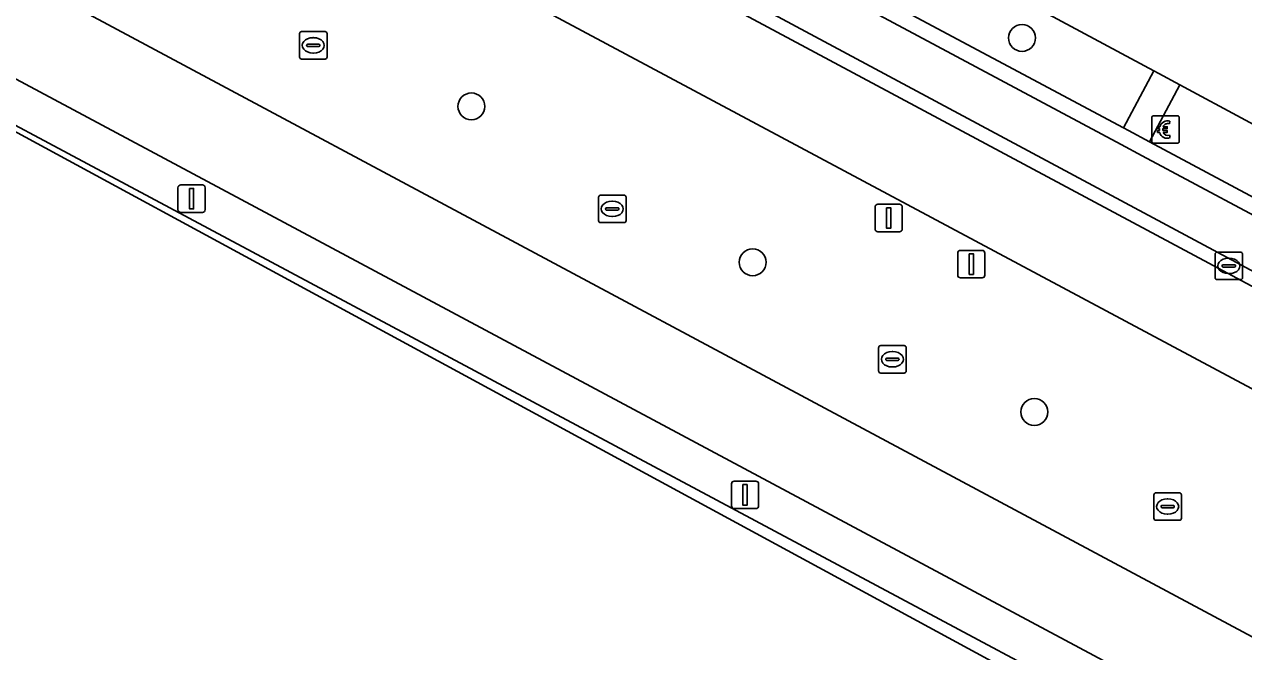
# Model space of a CAD drawing. Extents: x 159489 to 160304, y 383825 to 384531.
# Drawn here: x 159724.49 to 159768.87, y 384010.48 to 384033.3 of the extents above; entities that cross this region are included whole.
import ezdxf

# ---------------------------------------------------------------- set-up
doc = ezdxf.new("R2010")
doc.units = 0
for name, color, linetype in [('IMGEO_Berm_groen', 7, 'Continuous'), ('IMGEO_Betaalautomaat', 7, 'Continuous'), ('IMGEO_Boom', 7, 'Continuous'), ('IMGEO_Fietspad_gesloten', 7, 'Continuous'), ('IMGEO_Groenvoorziening', 7, 'Continuous'), ('IMGEO_Haag', 7, 'Continuous'), ('IMGEO_Kolk', 7, 'Continuous'), ('IMGEO_Lichtmast', 7, 'Continuous'), ('IMGEO_OVBaan_gesloten', 7, 'Continuous'), ('IMGEO_Parkeervlak_open', 7, 'Continuous'), ('IMGEO_Rijbaan_lokaal_gesloten', 7, 'Continuous'), ('IMGEO_Rijbaan_lokaal_open', 7, 'Continuous'), ('IMGEO_Verkeersbordpaal', 7, 'Continuous'), ('IMGEO_Voetpad_open', 7, 'Continuous')]:
    doc.layers.add(name, color=color, linetype=linetype)

msp = doc.modelspace()

# ---------------------------------------------------------------- linework, layer by layer
at = {"layer": 'IMGEO_Berm_groen'}
for points in [[(159694.802, 384052.841), (159693.976, 384051.25), (159777.482, 384006.579), (159777.79, 384007.155)], [(159794.454, 384006.529), (159791.668, 384008.018), (159791.261, 384007.258), (159782.348, 384012.022), (159782.754, 384012.782), (159722.71, 384044.871)]]:
    msp.add_lwpolyline(points, dxfattribs=at)
for points in [[(159756.08, 384036.725), (159754.979, 384034.619), (159764.491, 384029.537), (159765.597, 384031.607)], [(159766.543, 384031.098), (159765.444, 384029.028), (159775.012, 384023.915), (159775.067, 384023.886), (159776.158, 384025.928), (159776.103, 384025.957)]]:
    msp.add_lwpolyline(points, close=True, dxfattribs=at)
at = {"layer": 'IMGEO_Betaalautomaat'}
for p, q in [((159765.601, 384029.975), (159766.442, 384029.975)), ((159766.442, 384029.975), (159765.601, 384029.975)), ((159765.526, 384029.051), (159765.526, 384029.892)), ((159765.526, 384029.892), (159765.526, 384029.051)), ((159765.809, 384029.439), (159765.809, 384029.507)), ((159765.93, 384029.507), (159765.93, 384029.439)), ((159766.188, 384029.78), (159766.171, 384029.68)), ((159766.525, 384029.901), (159766.525, 384029.06)), ((159766.525, 384029.06), (159766.525, 384029.901)), ((159766.175, 384029.274), (159766.197, 384029.187)), ((159766.451, 384028.976), (159765.61, 384028.976)), ((159765.61, 384028.976), (159766.451, 384028.976))]:
    msp.add_line(p, q, dxfattribs=at)
for points in [[(159765.809, 384029.507), (159765.74, 384029.507), (159765.74, 384029.576), (159765.819, 384029.576)], [(159765.941, 384029.576), (159766.088, 384029.576), (159766.088, 384029.507), (159765.93, 384029.507)], [(159765.814, 384029.37), (159765.74, 384029.37), (159765.74, 384029.439), (159765.809, 384029.439)], [(159765.93, 384029.439), (159766.088, 384029.439), (159766.088, 384029.37), (159765.944, 384029.37)]]:
    msp.add_lwpolyline(points, dxfattribs=at)
for centre, radius, start, end in [((159765.604, 384029.898), 0.0779, 92.4484, 184.2845), ((159765.604, 384029.898), 0.0779, 92.4484, 184.2845), ((159766.448, 384029.898), 0.0779, 2.4484, 94.2845), ((159766.448, 384029.898), 0.0779, 2.4484, 94.2845), ((159766.102, 384029.5), 0.293, 73.014, 165.0139), ((159766.108, 384029.513), 0.179, 69.3236, 159.5683), ((159765.604, 384029.054), 0.0779, 182.4484, 274.2845), ((159765.604, 384029.054), 0.0779, 182.4484, 274.2845), ((159766.075, 384029.425), 0.267, 191.8096, 297.0389), ((159766.108, 384029.44), 0.179, 202.7625, 291.8693), ((159766.448, 384029.054), 0.0779, 272.4484, 4.2845), ((159766.448, 384029.054), 0.0779, 272.4484, 4.2845)]:
    msp.add_arc(centre, radius, start, end, dxfattribs=at)
at = {"layer": 'IMGEO_Boom'}
for centre in [(159760.803, 384032.807), (159740.762, 384030.315), (159751, 384024.645), (159761.251, 384019.198)]:
    msp.add_circle(centre, 0.489, dxfattribs=at)
at = {"layer": 'IMGEO_Fietspad_gesloten'}
msp.add_lwpolyline([(159731.166, 384054.292), (159729.77, 384050.977), (159731.079, 384050.354), (159731.013, 384050.208), (159744.588, 384042.906), (159745.526, 384042.402), (159755.319, 384037.135), (159756.08, 384036.725), (159765.597, 384031.607), (159765.779, 384031.509), (159766.543, 384031.098), (159776.103, 384025.957), (159776.158, 384025.928), (159776.288, 384025.857), (159777.06, 384025.441), (159789.993, 384018.658), (159793.68, 384016.677), (159793.765, 384016.631), (159793.788, 384016.619), (159793.901, 384016.538), (159794.526, 384016.198), (159800.871, 384012.75), (159801.63, 384012.412), (159802.497, 384011.87)], dxfattribs=at)
at = {"layer": 'IMGEO_Groenvoorziening'}
for points in [[(159778.419, 384002.326), (159655.116, 384068.233), (159654.047, 384068.903), (159653.178, 384069.297)], [(159695.057, 384045.182), (159777.713, 384001.02)]]:
    msp.add_lwpolyline(points, dxfattribs=at)
at = {"layer": 'IMGEO_Haag'}
for points in [[(159778.419, 384002.326), (159655.116, 384068.233), (159654.047, 384068.903), (159653.178, 384069.297)], [(159695.057, 384045.182), (159777.713, 384001.02)]]:
    msp.add_lwpolyline(points, dxfattribs=at)
at = {"layer": 'IMGEO_Kolk'}
for p, q in [((159734.581, 384033.037), (159735.433, 384033.037)), ((159734.506, 384032.111), (159734.506, 384032.963)), ((159734.808, 384032.58), (159735.206, 384032.58)), ((159734.994, 384032.817), (159735.019, 384032.817)), ((159735.507, 384032.963), (159735.507, 384032.111)), ((159734.765, 384032.531), (159734.765, 384032.543)), ((159735.203, 384032.494), (159734.805, 384032.494)), ((159735.017, 384032.257), (159734.992, 384032.257)), ((159735.249, 384032.543), (159735.249, 384032.531)), ((159735.433, 384032.037), (159734.581, 384032.037)), ((159745.388, 384026.162), (159745.388, 384027.014)), ((159745.463, 384027.088), (159746.315, 384027.088)), ((159745.876, 384026.868), (159745.901, 384026.868)), ((159746.389, 384027.014), (159746.389, 384026.162)), ((159745.647, 384026.582), (159745.647, 384026.594)), ((159746.085, 384026.545), (159745.687, 384026.545)), ((159745.69, 384026.631), (159746.088, 384026.631)), ((159746.131, 384026.594), (159746.131, 384026.582)), ((159746.315, 384026.088), (159745.463, 384026.088)), ((159745.899, 384026.308), (159745.874, 384026.308)), ((159767.83, 384024.087), (159767.83, 384024.939)), ((159767.905, 384025.013), (159768.757, 384025.013)), ((159768.318, 384024.793), (159768.343, 384024.793)), ((159768.831, 384024.939), (159768.831, 384024.087)), ((159768.089, 384024.507), (159768.089, 384024.519)), ((159768.527, 384024.47), (159768.129, 384024.47)), ((159768.132, 384024.556), (159768.53, 384024.556)), ((159768.341, 384024.233), (159768.316, 384024.233)), ((159768.573, 384024.519), (159768.573, 384024.507)), ((159768.757, 384024.013), (159767.905, 384024.013)), ((159755.585, 384020.689), (159755.585, 384021.541)), ((159755.66, 384021.615), (159756.512, 384021.615)), ((159756.586, 384021.541), (159756.586, 384020.689)), ((159755.844, 384021.109), (159755.844, 384021.121)), ((159756.282, 384021.072), (159755.884, 384021.072)), ((159755.887, 384021.158), (159756.285, 384021.158)), ((159756.073, 384021.395), (159756.098, 384021.395)), ((159756.328, 384021.121), (159756.328, 384021.109)), ((159756.512, 384020.615), (159755.66, 384020.615)), ((159756.096, 384020.835), (159756.071, 384020.835)), ((159765.603, 384015.332), (159765.603, 384016.184)), ((159765.678, 384016.258), (159766.53, 384016.258)), ((159766.604, 384016.184), (159766.604, 384015.332)), ((159765.862, 384015.752), (159765.862, 384015.764)), ((159766.3, 384015.715), (159765.902, 384015.715)), ((159765.905, 384015.801), (159766.303, 384015.801)), ((159766.091, 384016.038), (159766.116, 384016.038)), ((159766.346, 384015.764), (159766.346, 384015.752)), ((159766.114, 384015.478), (159766.089, 384015.478)), ((159766.53, 384015.258), (159765.678, 384015.258))]:
    msp.add_line(p, q, dxfattribs=at)
for points in [[(159734.581, 384033.037), (159735.433, 384033.037)], [(159734.506, 384032.111), (159734.506, 384032.963)], [(159735.507, 384032.963), (159735.507, 384032.111)], [(159735.433, 384032.037), (159734.581, 384032.037)], [(159745.388, 384026.162), (159745.388, 384027.014)], [(159745.463, 384027.088), (159746.315, 384027.088)], [(159746.389, 384027.014), (159746.389, 384026.162)], [(159746.315, 384026.088), (159745.463, 384026.088)], [(159767.83, 384024.087), (159767.83, 384024.939)], [(159767.905, 384025.013), (159768.757, 384025.013)], [(159768.831, 384024.939), (159768.831, 384024.087)], [(159768.757, 384024.013), (159767.905, 384024.013)], [(159755.585, 384020.689), (159755.585, 384021.541)], [(159755.66, 384021.615), (159756.512, 384021.615)], [(159756.586, 384021.541), (159756.586, 384020.689)], [(159756.512, 384020.615), (159755.66, 384020.615)], [(159765.603, 384015.332), (159765.603, 384016.184)], [(159765.678, 384016.258), (159766.53, 384016.258)], [(159766.604, 384016.184), (159766.604, 384015.332)], [(159766.53, 384015.258), (159765.678, 384015.258)]]:
    msp.add_lwpolyline(points, dxfattribs=at)
for centre, radius, start, end in [((159734.583, 384032.961), 0.0765, 91.552, 178.448), ((159734.583, 384032.961), 0.0765, 91.552, 178.448), ((159735.431, 384032.961), 0.0765, 1.552, 88.448), ((159735.431, 384032.961), 0.0765, 1.552, 88.448), ((159734.805, 384032.54), 0.0403, 85.8775, 175.7526), ((159735.21, 384032.542), 0.0386, 1.7309, 96.639), ((159734.802, 384032.53), 0.0366, 178.938, 274.7102), ((159735.206, 384032.537), 0.043, 264.8664, 352.4533), ((159734.583, 384032.113), 0.0765, 181.552, 268.448), ((159734.583, 384032.113), 0.0765, 181.552, 268.448), ((159735.431, 384032.113), 0.0765, 271.552, 358.448), ((159735.431, 384032.113), 0.0765, 271.552, 358.448), ((159745.465, 384027.012), 0.0765, 91.552, 178.448), ((159745.465, 384027.012), 0.0765, 91.552, 178.448), ((159746.313, 384027.012), 0.0765, 1.552, 88.448), ((159746.313, 384027.012), 0.0765, 1.552, 88.448), ((159745.687, 384026.591), 0.0403, 85.8775, 175.7526), ((159745.684, 384026.581), 0.0366, 178.938, 274.7102), ((159746.088, 384026.588), 0.043, 264.8664, 352.4533), ((159746.092, 384026.593), 0.0386, 1.7309, 96.639), ((159745.465, 384026.164), 0.0765, 181.552, 268.448), ((159745.465, 384026.164), 0.0765, 181.552, 268.448), ((159746.313, 384026.164), 0.0765, 271.552, 358.448), ((159746.313, 384026.164), 0.0765, 271.552, 358.448), ((159767.907, 384024.937), 0.0765, 91.552, 178.448), ((159767.907, 384024.937), 0.0765, 91.552, 178.448), ((159768.755, 384024.937), 0.0765, 1.552, 88.448), ((159768.755, 384024.937), 0.0765, 1.552, 88.448), ((159768.129, 384024.516), 0.0403, 85.8775, 175.7526), ((159768.126, 384024.506), 0.0366, 178.938, 274.7102), ((159768.53, 384024.513), 0.043, 264.8664, 352.4533), ((159768.534, 384024.518), 0.0386, 1.7309, 96.639), ((159767.907, 384024.089), 0.0765, 181.552, 268.448), ((159767.907, 384024.089), 0.0765, 181.552, 268.448), ((159768.755, 384024.089), 0.0765, 271.552, 358.448), ((159768.755, 384024.089), 0.0765, 271.552, 358.448), ((159755.662, 384021.539), 0.0765, 91.552, 178.448), ((159755.662, 384021.539), 0.0765, 91.552, 178.448), ((159756.51, 384021.539), 0.0765, 1.552, 88.448), ((159756.51, 384021.539), 0.0765, 1.552, 88.448), ((159755.884, 384021.118), 0.0403, 85.8775, 175.7526), ((159755.881, 384021.108), 0.0366, 178.938, 274.7102), ((159756.285, 384021.115), 0.043, 264.8664, 352.4533), ((159756.289, 384021.12), 0.0386, 1.7309, 96.639), ((159755.662, 384020.691), 0.0765, 181.552, 268.448), ((159755.662, 384020.691), 0.0765, 181.552, 268.448), ((159756.51, 384020.691), 0.0765, 271.552, 358.448), ((159756.51, 384020.691), 0.0765, 271.552, 358.448), ((159765.68, 384016.182), 0.0765, 91.552, 178.448), ((159765.68, 384016.182), 0.0765, 91.552, 178.448), ((159766.528, 384016.182), 0.0765, 1.552, 88.448), ((159766.528, 384016.182), 0.0765, 1.552, 88.448), ((159765.902, 384015.761), 0.0403, 85.8775, 175.7526), ((159765.899, 384015.751), 0.0366, 178.938, 274.7102), ((159766.303, 384015.758), 0.043, 264.8664, 352.4533), ((159766.307, 384015.763), 0.0386, 1.7309, 96.639), ((159765.68, 384015.334), 0.0765, 181.552, 268.448), ((159765.68, 384015.334), 0.0765, 181.552, 268.448), ((159766.528, 384015.334), 0.0765, 271.552, 358.448), ((159766.528, 384015.334), 0.0765, 271.552, 358.448)]:
    msp.add_arc(centre, radius, start, end, dxfattribs=at)
for centre, major_axis, ratio, start_param, end_param in [((159734.993, 384032.537), (-0.387, 0.002), 0.722429, 4.712389, 7.853982), ((159735.018, 384032.537), (-0.39, 0.002), 0.717154, 1.570796, 4.712389), ((159745.875, 384026.588), (-0.387, 0.002), 0.722429, 4.712389, 7.853982), ((159745.9, 384026.588), (-0.39, 0.002), 0.717154, 1.570796, 4.712389), ((159768.317, 384024.513), (-0.387, 0.002), 0.722429, 4.712389, 7.853982), ((159768.342, 384024.513), (-0.39, 0.002), 0.717154, 1.570796, 4.712389), ((159756.072, 384021.115), (-0.387, 0.002), 0.722429, 4.712389, 7.853982), ((159756.097, 384021.115), (-0.39, 0.002), 0.717154, 1.570796, 4.712389), ((159766.09, 384015.758), (-0.387, 0.002), 0.722429, 4.712389, 7.853982), ((159766.115, 384015.758), (-0.39, 0.002), 0.717154, 1.570796, 4.712389)]:
    msp.add_ellipse(centre, major_axis=major_axis, ratio=ratio, start_param=start_param, end_param=end_param, dxfattribs=at)
at = {"layer": 'IMGEO_Lichtmast'}
for p, q in [((159730.082, 384026.559), (159730.082, 384027.359)), ((159730.082, 384027.359), (159730.082, 384026.559)), ((159730.182, 384027.459), (159730.972, 384027.459)), ((159730.972, 384027.459), (159730.182, 384027.459)), ((159731.072, 384027.359), (159731.072, 384026.559)), ((159731.072, 384026.559), (159731.072, 384027.359)), ((159730.972, 384026.459), (159730.182, 384026.459)), ((159730.182, 384026.459), (159730.972, 384026.459)), ((159755.454, 384025.855), (159755.454, 384026.655)), ((159755.454, 384026.655), (159755.454, 384025.855)), ((159755.554, 384026.755), (159756.344, 384026.755)), ((159756.344, 384026.755), (159755.554, 384026.755)), ((159756.444, 384026.655), (159756.444, 384025.855)), ((159756.444, 384025.855), (159756.444, 384026.655)), ((159756.344, 384025.755), (159755.554, 384025.755)), ((159755.554, 384025.755), (159756.344, 384025.755)), ((159750.327, 384016.682), (159751.117, 384016.682)), ((159751.117, 384016.682), (159750.327, 384016.682)), ((159750.227, 384015.782), (159750.227, 384016.582)), ((159750.227, 384016.582), (159750.227, 384015.782)), ((159751.217, 384016.582), (159751.217, 384015.782)), ((159751.217, 384015.782), (159751.217, 384016.582)), ((159751.117, 384015.682), (159750.327, 384015.682)), ((159750.327, 384015.682), (159751.117, 384015.682))]:
    msp.add_line(p, q, dxfattribs=at)
for points in [[(159730.502, 384027.334), (159730.652, 384027.334), (159730.652, 384026.584), (159730.502, 384026.584), (159730.502, 384027.334)], [(159755.874, 384026.63), (159756.024, 384026.63), (159756.024, 384025.88), (159755.874, 384025.88), (159755.874, 384026.63)], [(159750.647, 384016.557), (159750.797, 384016.557), (159750.797, 384015.807), (159750.647, 384015.807), (159750.647, 384016.557)]]:
    msp.add_lwpolyline(points, dxfattribs=at)
for centre, start, end in [((159730.182, 384027.359), 90, 180), ((159730.182, 384027.359), 90, 180), ((159730.972, 384027.359), 0, 90), ((159730.972, 384027.359), 360, 90), ((159730.182, 384026.559), 180, 270), ((159730.182, 384026.559), 180, 270), ((159730.972, 384026.559), 270, 0), ((159730.972, 384026.559), 270, 0), ((159755.554, 384026.655), 90, 180), ((159755.554, 384026.655), 90, 180), ((159756.344, 384026.655), 0, 90), ((159756.344, 384026.655), 360, 90), ((159755.554, 384025.855), 180, 270), ((159755.554, 384025.855), 180, 270), ((159756.344, 384025.855), 270, 0), ((159756.344, 384025.855), 270, 0), ((159750.327, 384016.582), 90, 180), ((159750.327, 384016.582), 90, 180), ((159751.117, 384016.582), 0, 90), ((159751.117, 384016.582), 360, 90), ((159750.327, 384015.782), 180, 270), ((159750.327, 384015.782), 180, 270), ((159751.117, 384015.782), 270, 0), ((159751.117, 384015.782), 270, 0)]:
    msp.add_arc(centre, 0.1, start, end, dxfattribs=at)
at = {"layer": 'IMGEO_OVBaan_gesloten'}
for points in [[(159777.995, 384006.304), (159777.482, 384006.579), (159693.976, 384051.25), (159656.977, 384071.043), (159654.816, 384072.267)], [(159653.178, 384069.297), (159654.047, 384068.903), (159655.116, 384068.233), (159778.419, 384002.326)]]:
    msp.add_lwpolyline(points, dxfattribs=at)
at = {"layer": 'IMGEO_Parkeervlak_open'}
for points in [[(159735.114, 384044.297), (159732.479, 384043.633), (159733.023, 384043.708), (159783.959, 384016.413), (159783.95, 384016.527), (159783.314, 384018.492)], [(159782.841, 384019.083), (159782.699, 384019.159), (159775.691, 384022.903), (159774.939, 384023.305), (159765.175, 384028.522), (159764.408, 384028.932), (159754.714, 384034.111)]]:
    msp.add_lwpolyline(points, dxfattribs=at)
at = {"layer": 'IMGEO_Rijbaan_lokaal_gesloten'}
for points in [[(159695.057, 384045.182), (159805.451, 383985.323), (159805.834, 383985.948), (159792.589, 383993.049), (159777.713, 384001.02), (159695.057, 384045.182)], [(159722.71, 384044.871), (159782.754, 384012.782), (159791.668, 384008.018), (159794.454, 384006.529)], [(159785.598, 384015.039), (159784.967, 384015.376), (159784.85, 384015.386), (159732.397, 384043.459), (159732.479, 384043.633), (159731.607, 384043.881)]]:
    msp.add_lwpolyline(points, dxfattribs=at)
at = {"layer": 'IMGEO_Rijbaan_lokaal_open'}
for points in [[(159733.023, 384043.708), (159732.479, 384043.633), (159732.397, 384043.459), (159784.85, 384015.386), (159784.967, 384015.376)], [(159783.95, 384016.527), (159783.959, 384016.413), (159733.023, 384043.708)]]:
    msp.add_lwpolyline(points, dxfattribs=at)
at = {"layer": 'IMGEO_Verkeersbordpaal'}
for p, q in [((159758.561, 384025.079), (159759.351, 384025.079)), ((159759.351, 384025.079), (159758.561, 384025.079)), ((159758.461, 384024.179), (159758.461, 384024.979)), ((159758.461, 384024.979), (159758.461, 384024.179)), ((159759.451, 384024.979), (159759.451, 384024.179)), ((159759.451, 384024.179), (159759.451, 384024.979)), ((159759.351, 384024.079), (159758.561, 384024.079)), ((159758.561, 384024.079), (159759.351, 384024.079))]:
    msp.add_line(p, q, dxfattribs=at)
msp.add_lwpolyline([(159758.881, 384024.954), (159759.031, 384024.954), (159759.031, 384024.204), (159758.881, 384024.204), (159758.881, 384024.954)], dxfattribs=at)
for centre, start, end in [((159758.561, 384024.979), 90, 180), ((159758.561, 384024.979), 90, 180), ((159759.351, 384024.979), 0, 90), ((159759.351, 384024.979), 360, 90), ((159758.561, 384024.179), 180, 270), ((159758.561, 384024.179), 180, 270), ((159759.351, 384024.179), 270, 0), ((159759.351, 384024.179), 270, 0)]:
    msp.add_arc(centre, 0.1, start, end, dxfattribs=at)
at = {"layer": 'IMGEO_Voetpad_open'}
msp.add_lwpolyline([(159735.862, 384044.184), (159743.356, 384040.18), (159744.117, 384039.773), (159753.949, 384034.52), (159754.714, 384034.111), (159764.408, 384028.932), (159765.175, 384028.522), (159774.939, 384023.305), (159775.691, 384022.903), (159782.699, 384019.159), (159782.969, 384019.664), (159775.963, 384023.407), (159775.207, 384023.811), (159775.067, 384023.886), (159775.012, 384023.915), (159765.444, 384029.028), (159764.677, 384029.438), (159764.491, 384029.537), (159754.979, 384034.619)], dxfattribs=at)
msp.add_lwpolyline([(159766.543, 384031.098), (159765.779, 384031.509), (159765.597, 384031.607), (159764.491, 384029.537), (159764.677, 384029.438), (159765.444, 384029.028)], close=True, dxfattribs=at)

doc.saveas('drawing.dxf')
